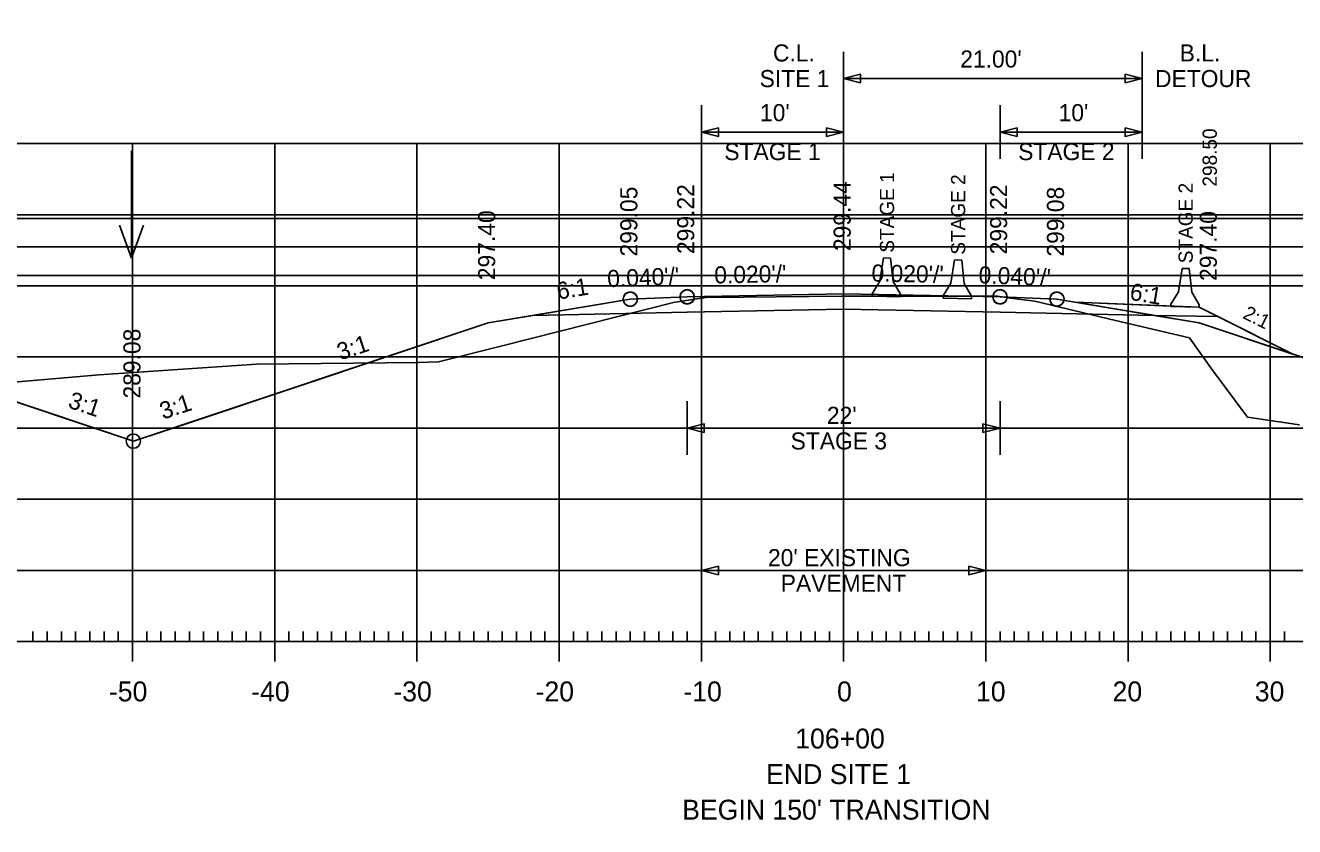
# Model space of a CAD drawing. Extents: x 1368713 to 1370673, y 380279 to 380950.
# Drawn here: x 1370094.8 to 1370184, y 380589.8 to 380646.1 of the extents above; entities that cross this region are included whole.
import ezdxf

# ---------------------------------------------------------------- set-up
doc = ezdxf.new("R2010")
doc.units = 0
for name, color, linetype in [('R_Alt Surface', 7, 'Continuous'), ('R_Axis', 7, 'Continuous'), ('R_Axis Annot', 7, 'Continuous'), ('R_Border Plan-Plan', 7, 'Continuous'), ('R_CONC BARRIER', 7, 'Continuous'), ('R_Exist Surface', 7, 'Continuous'), ('R_Fin Surface', 7, 'Continuous'), ('R_Grid', 7, 'Continuous'), ('R_No Plot', 7, 'Continuous'), ('R_ROW Annot', 7, 'Continuous'), ('R_Stage 3 EW', 7, 'Continuous'), ('R_Water Annot', 7, 'Continuous'), ('R_Xsect Elev', 7, 'Continuous'), ('R_Xsect Slope', 7, 'Continuous')]:
    doc.layers.add(name, color=color, linetype=linetype)

msp = doc.modelspace()

# ---------------------------------------------------------------- linework, layer by layer
for points in [[(1370141.283, 380627), (1370141.283, 380626.989), (1370141.283, 380626.978), (1370141.283, 380626.977), (1370141.283, 380626.973), (1370141.283, 380626.968)], [(1370163.283, 380626.989), (1370163.283, 380626.978), (1370163.283, 380626.977), (1370163.283, 380626.973), (1370163.283, 380626.968)]]:
    msp.add_lwpolyline(points)
at = {"layer": 'R_Alt Surface'}
for points in [[(1370137.283, 380626.818), (1370127.283, 380625.151)], [(1370167.283, 380626.818), (1370177.283, 380625.151)], [(1370130.442, 380625.678), (1370141.283, 380625.894), (1370152.283, 380626.114), (1370163.283, 380625.894), (1370174.123, 380625.678)], [(1370174.123, 380625.678), (1370178.609, 380625.588)], [(1370177.283, 380626.251), (1370183.882, 380622.951)], [(1370127.283, 380625.151), (1370102.343, 380616.838)], [(1370177.283, 380625.151), (1370204.349, 380616.129)], [(1370102.343, 380616.838), (1370102.343, 380616.838), (1370090.745, 380620.704)]]:
    msp.add_lwpolyline(points, dxfattribs=at)
at = {"layer": 'R_Axis'}
for p, q in [((1370102.283, 380601.354), (1370102.283, 380604.154)), ((1370112.283, 380601.354), (1370112.283, 380604.154)), ((1370122.283, 380601.354), (1370122.283, 380604.154)), ((1370132.283, 380601.354), (1370132.283, 380604.154)), ((1370142.283, 380601.354), (1370142.283, 380604.154)), ((1370152.283, 380601.354), (1370152.283, 380604.154)), ((1370162.283, 380601.354), (1370162.283, 380604.154)), ((1370172.283, 380601.354), (1370172.283, 380604.154)), ((1370182.283, 380601.354), (1370182.283, 380604.154)), ((1370095.283, 380602.754), (1370095.283, 380603.454)), ((1370096.283, 380602.754), (1370096.283, 380603.454)), ((1370097.283, 380602.754), (1370097.283, 380603.454)), ((1370098.283, 380602.754), (1370098.283, 380603.454)), ((1370099.283, 380602.754), (1370099.283, 380603.454)), ((1370100.283, 380602.754), (1370100.283, 380603.454)), ((1370101.283, 380602.754), (1370101.283, 380603.454)), ((1370103.283, 380602.754), (1370103.283, 380603.454)), ((1370104.283, 380602.754), (1370104.283, 380603.454)), ((1370105.283, 380602.754), (1370105.283, 380603.454)), ((1370106.283, 380602.754), (1370106.283, 380603.454)), ((1370107.283, 380602.754), (1370107.283, 380603.454)), ((1370108.283, 380602.754), (1370108.283, 380603.454)), ((1370109.283, 380602.754), (1370109.283, 380603.454)), ((1370110.283, 380602.754), (1370110.283, 380603.454)), ((1370111.283, 380602.754), (1370111.283, 380603.454)), ((1370113.283, 380602.754), (1370113.283, 380603.454)), ((1370114.283, 380602.754), (1370114.283, 380603.454)), ((1370115.283, 380602.754), (1370115.283, 380603.454)), ((1370116.283, 380602.754), (1370116.283, 380603.454)), ((1370117.283, 380602.754), (1370117.283, 380603.454)), ((1370118.283, 380602.754), (1370118.283, 380603.454)), ((1370119.283, 380602.754), (1370119.283, 380603.454)), ((1370120.283, 380602.754), (1370120.283, 380603.454)), ((1370121.283, 380602.754), (1370121.283, 380603.454)), ((1370123.283, 380602.754), (1370123.283, 380603.454)), ((1370124.283, 380602.754), (1370124.283, 380603.454)), ((1370125.283, 380602.754), (1370125.283, 380603.454)), ((1370126.283, 380602.754), (1370126.283, 380603.454)), ((1370127.283, 380602.754), (1370127.283, 380603.454)), ((1370128.283, 380602.754), (1370128.283, 380603.454)), ((1370129.283, 380602.754), (1370129.283, 380603.454)), ((1370130.283, 380602.754), (1370130.283, 380603.454)), ((1370131.283, 380602.754), (1370131.283, 380603.454)), ((1370133.283, 380602.754), (1370133.283, 380603.454)), ((1370134.283, 380602.754), (1370134.283, 380603.454)), ((1370135.283, 380602.754), (1370135.283, 380603.454)), ((1370136.283, 380602.754), (1370136.283, 380603.454)), ((1370137.283, 380602.754), (1370137.283, 380603.454)), ((1370138.283, 380602.754), (1370138.283, 380603.454)), ((1370139.283, 380602.754), (1370139.283, 380603.454)), ((1370140.283, 380602.754), (1370140.283, 380603.454)), ((1370141.283, 380602.754), (1370141.283, 380603.454)), ((1370143.283, 380602.754), (1370143.283, 380603.454)), ((1370144.283, 380602.754), (1370144.283, 380603.454)), ((1370145.283, 380602.754), (1370145.283, 380603.454)), ((1370146.283, 380602.754), (1370146.283, 380603.454)), ((1370147.283, 380602.754), (1370147.283, 380603.454)), ((1370148.283, 380602.754), (1370148.283, 380603.454)), ((1370149.283, 380602.754), (1370149.283, 380603.454)), ((1370150.283, 380602.754), (1370150.283, 380603.454)), ((1370151.283, 380602.754), (1370151.283, 380603.454)), ((1370153.283, 380602.754), (1370153.283, 380603.454)), ((1370154.283, 380602.754), (1370154.283, 380603.454)), ((1370155.283, 380602.754), (1370155.283, 380603.454)), ((1370156.283, 380602.754), (1370156.283, 380603.454)), ((1370157.283, 380602.754), (1370157.283, 380603.454)), ((1370158.283, 380602.754), (1370158.283, 380603.454)), ((1370159.283, 380602.754), (1370159.283, 380603.454)), ((1370160.283, 380602.754), (1370160.283, 380603.454)), ((1370161.283, 380602.754), (1370161.283, 380603.454)), ((1370163.283, 380602.754), (1370163.283, 380603.454)), ((1370164.283, 380602.754), (1370164.283, 380603.454)), ((1370165.283, 380602.754), (1370165.283, 380603.454)), ((1370166.283, 380602.754), (1370166.283, 380603.454)), ((1370167.283, 380602.754), (1370167.283, 380603.454)), ((1370168.283, 380602.754), (1370168.283, 380603.454)), ((1370169.283, 380602.754), (1370169.283, 380603.454)), ((1370170.283, 380602.754), (1370170.283, 380603.454)), ((1370171.283, 380602.754), (1370171.283, 380603.454)), ((1370173.283, 380602.754), (1370173.283, 380603.454)), ((1370174.283, 380602.754), (1370174.283, 380603.454)), ((1370175.283, 380602.754), (1370175.283, 380603.454)), ((1370176.283, 380602.754), (1370176.283, 380603.454)), ((1370177.283, 380602.754), (1370177.283, 380603.454)), ((1370178.283, 380602.754), (1370178.283, 380603.454)), ((1370179.283, 380602.754), (1370179.283, 380603.454)), ((1370180.283, 380602.754), (1370180.283, 380603.454)), ((1370181.283, 380602.754), (1370181.283, 380603.454)), ((1370183.283, 380602.754), (1370183.283, 380603.454)), ((1370012.283, 380602.754), (1370292.283, 380602.754))]:
    msp.add_line(p, q, dxfattribs=at)
at = {"layer": 'R_Border Plan-Plan'}
msp.add_line((1369994.283, 380630.484), (1370310.463, 380630.484), dxfattribs=at)
at = {"layer": 'R_CONC BARRIER'}
for p, q in [((1370155.086, 380629.717), (1370155.586, 380629.707)), ((1370160.087, 380629.575), (1370160.587, 380629.565)), ((1370176.087, 380628.975), (1370176.587, 380628.965)), ((1370154.283, 380627.032), (1370154.286, 380627.199)), ((1370154.283, 380627.032), (1370156.282, 380626.992)), ((1370156.282, 380626.992), (1370156.286, 380627.159)), ((1370159.283, 380626.891), (1370159.286, 380627.058)), ((1370159.283, 380626.891), (1370161.283, 380626.851)), ((1370161.283, 380626.851), (1370161.286, 380627.018)), ((1370175.283, 380626.291), (1370175.286, 380626.458)), ((1370177.283, 380626.251), (1370177.286, 380626.418)), ((1370175.283, 380626.291), (1370177.283, 380626.251))]:
    msp.add_line(p, q, dxfattribs=at)
for points in [[(1370155.086, 380629.717), (1370154.835, 380628.079), (1370154.286, 380627.199)], [(1370155.586, 380629.707), (1370155.772, 380628.06), (1370156.286, 380627.159)], [(1370160.087, 380629.575), (1370159.835, 380627.937), (1370159.286, 380627.058)], [(1370160.587, 380629.565), (1370160.773, 380627.919), (1370161.286, 380627.018)], [(1370176.087, 380628.975), (1370175.835, 380627.337), (1370175.286, 380626.458)], [(1370176.587, 380628.965), (1370176.773, 380627.319), (1370177.286, 380626.418)]]:
    msp.add_lwpolyline(points, dxfattribs=at)
at = {"layer": 'R_Exist Surface'}
msp.add_lwpolyline([(1370063.125, 380618.344), (1370099.948, 380621.49), (1370110.994, 380622.25), (1370122.376, 380622.366), (1370123.792, 380622.403), (1370128.267, 380623.529), (1370140.325, 380626.572), (1370141.966, 380626.829), (1370142.622, 380626.93), (1370145.249, 380626.957), (1370152.157, 380627.031), (1370155.852, 380627.034), (1370163.106, 380627.025), (1370164.019, 380626.892), (1370165.721, 380626.67), (1370171.408, 380625.322), (1370176.607, 380624.11), (1370178.218, 380621.818), (1370180.681, 380618.514), (1370184.351, 380617.987)], dxfattribs=at)
at = {"layer": 'R_Fin Surface'}
for points in [[(1370090.745, 380620.704), (1370092.764, 380620.046), (1370102.343, 380616.838), (1370106.76, 380618.295), (1370127.283, 380625.151), (1370130.442, 380625.678), (1370137.283, 380626.818), (1370141.283, 380626.978), (1370152.283, 380627.198), (1370163.283, 380626.978), (1370167.283, 380626.818), (1370174.123, 380625.678), (1370177.283, 380625.151), (1370204.349, 380616.129), (1370222.685, 380622.255), (1370226.558, 380623.532)], [(1370137.283, 380626.818), (1370141.283, 380626.978), (1370152.283, 380627.198), (1370163.283, 380626.978), (1370167.283, 380626.818)], [(1370168.599, 380626.598), (1370177.283, 380626.251)]]:
    msp.add_lwpolyline(points, dxfattribs=at)
at = {"layer": 'R_Grid'}
for p, q in [((1370012.283, 380637.754), (1370292.283, 380637.754)), ((1370102.283, 380602.754), (1370102.283, 380637.754)), ((1370112.283, 380602.754), (1370112.283, 380637.754)), ((1370122.283, 380602.754), (1370122.283, 380637.754)), ((1370132.283, 380602.754), (1370132.283, 380637.754)), ((1370142.283, 380602.754), (1370142.283, 380637.754)), ((1370152.283, 380602.754), (1370152.283, 380637.754)), ((1370162.283, 380602.754), (1370162.283, 380637.754)), ((1370172.283, 380602.754), (1370172.283, 380637.754)), ((1370182.283, 380602.754), (1370182.283, 380637.754)), ((1370012.283, 380632.754), (1370292.283, 380632.754)), ((1370012.283, 380627.754), (1370292.283, 380627.754)), ((1370012.283, 380622.754), (1370292.283, 380622.754)), ((1370012.283, 380617.754), (1370292.283, 380617.754)), ((1370012.283, 380612.754), (1370292.283, 380612.754)), ((1370012.283, 380607.754), (1370292.283, 380607.754)), ((1370012.283, 380602.754), (1370292.283, 380602.754))]:
    msp.add_line(p, q, dxfattribs=at)
at = {"layer": 'R_No Plot'}
for points in [[(1370308.463, 380632.484), (1369996.283, 380632.484), (1369996.283, 380731.214), (1370245.823, 380731.214), (1370245.823, 380721.334), (1370263.363, 380721.334), (1370287.463, 380721.334), (1370287.463, 380699.001), (1370308.463, 380699.001)], [(1369996.283, 380628.484), (1370308.463, 380628.484), (1370308.463, 380529.754), (1369996.283, 380529.754)]]:
    msp.add_lwpolyline(points, close=True, dxfattribs=at)
for centre in [(1370137.283, 380626.829), (1370137.283, 380626.818), (1370137.283, 380626.818), (1370137.283, 380626.817), (1370137.283, 380626.813), (1370137.283, 380626.808), (1370141.283, 380626.989), (1370141.283, 380626.978), (1370141.283, 380626.978), (1370141.283, 380626.977), (1370141.283, 380626.973), (1370141.283, 380626.968), (1370163.283, 380626.989), (1370163.283, 380626.978), (1370163.283, 380626.978), (1370163.283, 380626.977), (1370163.283, 380626.973), (1370163.283, 380626.968), (1370167.283, 380626.829), (1370167.283, 380626.818), (1370167.283, 380626.818), (1370167.283, 380626.817), (1370167.283, 380626.813), (1370167.283, 380626.808), (1370102.343, 380616.838)]:
    msp.add_circle(centre, 0.5, dxfattribs=at)
at = {"layer": 'R_ROW Annot'}
for p, q in [((1370152.283, 380640.439), (1370152.283, 380644.207)), ((1370173.283, 380640.439), (1370173.283, 380644.207)), ((1370173.283, 380642.323), (1370152.283, 380642.323)), ((1370142.283, 380636.67), (1370142.283, 380640.439)), ((1370152.283, 380636.67), (1370152.283, 380640.439)), ((1370163.283, 380636.67), (1370163.283, 380640.439)), ((1370173.283, 380636.67), (1370173.283, 380640.439)), ((1370152.283, 380638.555), (1370142.283, 380638.555)), ((1370173.283, 380638.555), (1370163.283, 380638.555)), ((1370141.283, 380615.869), (1370141.283, 380619.638)), ((1370163.283, 380615.869), (1370163.283, 380619.638)), ((1370163.283, 380617.754), (1370141.283, 380617.754)), ((1370142.283, 380605.869), (1370142.283, 380609.638)), ((1370162.283, 380605.869), (1370162.283, 380609.638)), ((1370162.283, 380607.754), (1370142.283, 380607.754))]:
    msp.add_line(p, q, dxfattribs=at)
for points in [[(1370153.483, 380642.023), (1370152.283, 380642.323), (1370153.483, 380642.623)], [(1370172.083, 380642.623), (1370173.283, 380642.323), (1370172.083, 380642.023)], [(1370143.483, 380638.255), (1370142.283, 380638.555), (1370143.483, 380638.855)], [(1370151.083, 380638.855), (1370152.283, 380638.555), (1370151.083, 380638.255)], [(1370164.483, 380638.255), (1370163.283, 380638.555), (1370164.483, 380638.855)], [(1370172.083, 380638.855), (1370173.283, 380638.555), (1370172.083, 380638.255)], [(1370142.483, 380617.454), (1370141.283, 380617.754), (1370142.483, 380618.054)], [(1370162.083, 380618.054), (1370163.283, 380617.754), (1370162.083, 380617.454)], [(1370143.483, 380607.454), (1370142.283, 380607.754), (1370143.483, 380608.054)], [(1370161.083, 380608.054), (1370162.283, 380607.754), (1370161.083, 380607.454)]]:
    msp.add_lwpolyline(points, close=True, dxfattribs=at)
at = {"layer": 'R_Stage 3 EW'}
for p, q in [((1370168.599, 380626.598), (1370174.123, 380625.678)), ((1370174.123, 380625.678), (1370177.283, 380625.151)), ((1370177.283, 380625.151), (1370183.882, 380622.951))]:
    msp.add_line(p, q, dxfattribs=at)
for points in [[(1370177.283, 380626.251), (1370175.284, 380626.331), (1370168.599, 380626.598)], [(1370183.882, 380622.951), (1370178.609, 380625.588), (1370177.283, 380626.251)]]:
    msp.add_lwpolyline(points, dxfattribs=at)
at = {"layer": 'R_Water Annot'}
for p, q in [((1370102.207, 380637.243), (1370102.207, 380629.701)), ((1370102.207, 380629.701), (1370101.367, 380632.009)), ((1370102.207, 380629.701), (1370103.047, 380632.009))]:
    msp.add_line(p, q, dxfattribs=at)

# ---------------------------------------------------------------- texts
at = {"layer": 'R_Axis Annot'}
for s, p in [('-50', (1370100.624, 380598.554)), ('-40', (1370110.624, 380598.554)), ('-30', (1370120.624, 380598.554)), ('-20', (1370130.624, 380598.554)), ('-10', (1370141.02, 380598.554)), ('0', (1370151.825, 380598.554)), ('10', (1370161.594, 380598.554)), ('20', (1370171.197, 380598.554)), ('30', (1370181.197, 380598.554)), ('106+00', (1370148.882, 380595.243)), ('END SITE 1', (1370146.837, 380592.743)), ("BEGIN 150' TRANSITION", (1370140.934, 380590.243))]:
    msp.add_text(s, height=1.4, dxfattribs=at).set_placement(p)
at = {"layer": 'R_CONC BARRIER'}
for s, p in [(' STAGE 1', (1370155.836, 380629.712)), (' STAGE 2', (1370160.837, 380629.57)), (' STAGE 2', (1370176.837, 380628.97))]:
    msp.add_text(s, height=1, rotation=90, dxfattribs=at).set_placement(p)
at = {"layer": 'R_ROW Annot'}
for s, p in [('C.L.', (1370147.319, 380643.519)), ("21.00'", (1370160.487, 380643.093)), ('B.L.', (1370175.918, 380643.519)), ('SITE 1', (1370146.383, 380641.719)), ('DETOUR', (1370174.185, 380641.719)), ("10'", (1370146.404, 380639.324)), ("10'", (1370167.404, 380639.324)), ('STAGE 1', (1370143.9, 380636.585)), ('STAGE 2', (1370164.56, 380636.585)), ("22'", (1370151.111, 380618.054)), ('STAGE 3', (1370148.56, 380616.254)), ("20' EXISTING", (1370146.968, 380608.054)), ('PAVEMENT', (1370147.865, 380606.254))]:
    msp.add_text(s, height=1.2, dxfattribs=at).set_placement(p)
at = {"layer": 'R_Xsect Elev'}
for s, height, p in [('298.50', 1, (1370178.529, 380634.726)), ('299.05', 1.2, (1370137.783, 380629.817)), ('299.22', 1.2, (1370141.783, 380629.989)), ('299.44', 1.2, (1370152.783, 380630.198)), ('299.22', 1.2, (1370163.783, 380629.968)), ('299.08', 1.2, (1370167.783, 380629.808)), ('297.40', 1.2, (1370127.783, 380628.151)), ('297.40', 1.2, (1370178.529, 380628.098)), ('289.08', 1.2, (1370102.843, 380619.838))]:
    msp.add_text(s, height=height, rotation=90, dxfattribs=at).set_placement(p)
at = {"layer": 'R_Xsect Slope'}
for s, height, rotation, p in [("0.040'/'", 1.2, 2.29061, (1370135.687, 380627.655)), ("0.020'/'", 1.2, 1.14576, (1370143.203, 380627.916)), ("0.020'/'", 1.2, 358.85424, (1370154.239, 380628.059)), ("0.040'/'", 1.2, 357.70939, (1370161.759, 380627.939)), ('6:1', 1.2, 9.46234, (1370132.217, 380626.779)), ('6:1', 1.2, 350.53766, (1370172.348, 380626.779)), ('2:1', 1, 333.43495, (1370180.292, 380625.51)), ('3:1', 1.2, 18.47148, (1370116.894, 380622.503)), ('3:1', 1.2, 341.48679, (1370097.681, 380619.221)), ('3:1', 1.2, 18.2649, (1370104.426, 380618.347))]:
    msp.add_text(s, height=height, rotation=rotation, dxfattribs=at).set_placement(p)

doc.saveas('drawing.dxf')
